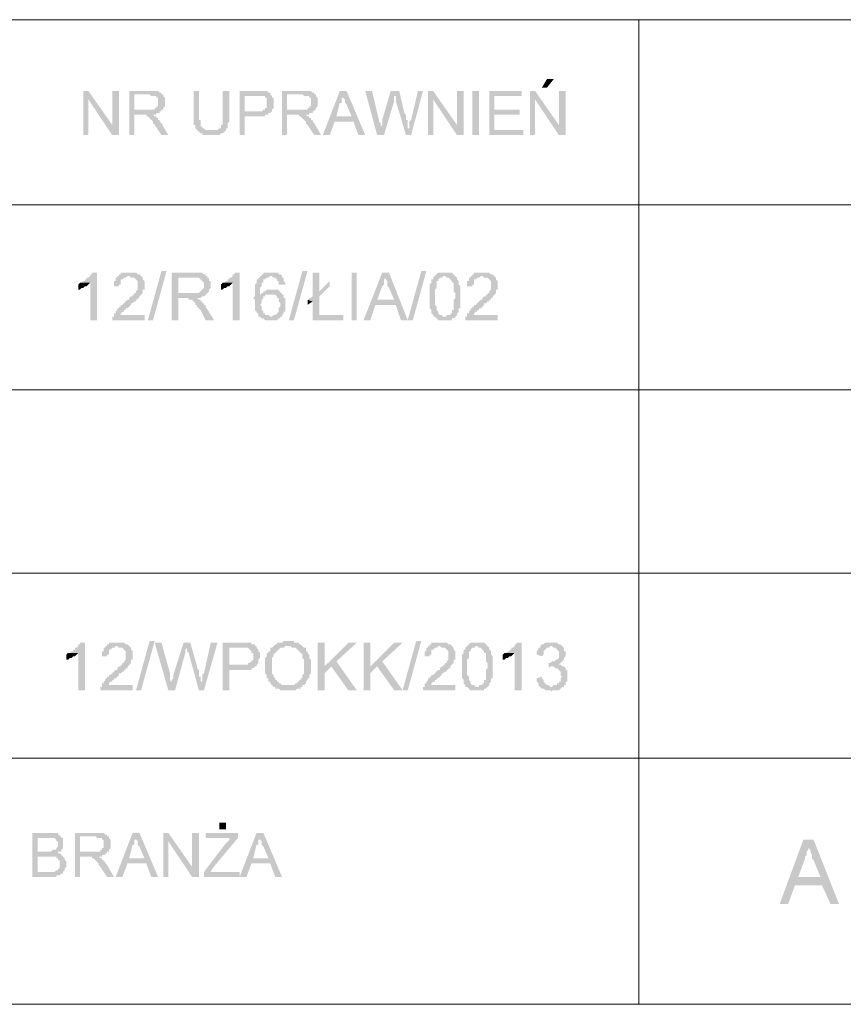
# Model space of a CAD drawing. Header units: millimetres. Extents: x -14047 to 49934, y -21523 to 14989.
# Tile 444 of 580: x 22888 to 23094, y 11786 to 12032. Entities that reach past the tile are written whole.
import ezdxf

# ---------------------------------------------------------------- set-up
doc = ezdxf.new("R2010")
doc.units = ezdxf.units.MM
doc.layers.add('C00-00-00', color=7, linetype='Continuous')

msp = doc.modelspace()

# ---------------------------------------------------------------- hatches: boundary and pattern name
at = {"layer": 'C00-00-00'}
h = msp.add_hatch(color=256, dxfattribs=at)
h.dxf.hatch_style = 2
h.paths.add_polyline_path([(23021.356, 12016.704), (23019.663, 12016.704), (23018.393, 12014.588), (23019.663, 12014.588)])
h = msp.add_hatch(color=256, dxfattribs=at)
h.dxf.hatch_style = 2
h.paths.add_polyline_path([(22905.363, 12013.741), (22904.093, 12013.741), (22904.093, 12002.734), (22905.363, 12002.734), (22905.363, 12011.624)])
h = msp.add_hatch(color=256, dxfattribs=at)
h.dxf.hatch_style = 2
h.paths.add_polyline_path([(22905.363, 12013.741), (22905.363, 12011.624), (22911.29, 12002.734), (22911.29, 12005.274)])
h = msp.add_hatch(color=256, dxfattribs=at)
h.dxf.hatch_style = 2
h.paths.add_polyline_path([(22912.983, 12013.741), (22911.29, 12013.741), (22911.29, 12002.734), (22912.983, 12002.734)])
h = msp.add_hatch(color=256, dxfattribs=at)
h.dxf.hatch_style = 2
h.paths.add_polyline_path([(22920.603, 12013.741), (22915.523, 12013.741), (22915.523, 12002.734), (22916.793, 12002.734), (22916.793, 12007.814), (22922.296, 12007.814), (22922.296, 12008.238), (22923.143, 12008.238), (22923.143, 12008.661), (22923.566, 12008.661), (22923.566, 12009.084), (22916.793, 12009.084), (22916.793, 12012.894), (22923.566, 12012.894), (22923.566, 12013.318), (22923.143, 12013.318), (22922.72, 12013.741), (22921.026, 12013.741)])
h = msp.add_hatch(color=256, dxfattribs=at)
h.dxf.hatch_style = 2
h.paths.add_polyline_path([(22923.566, 12012.894), (22920.603, 12012.894), (22921.026, 12012.471), (22922.296, 12012.471), (22922.296, 12012.048), (22922.72, 12012.048), (22922.72, 12011.624), (22922.72, 12010.778), (22922.72, 12010.354), (22922.72, 12009.931), (22922.296, 12009.931), (22922.296, 12009.508), (22921.873, 12009.508), (22921.873, 12009.084), (22916.793, 12009.084), (22923.99, 12009.084), (22923.99, 12009.508), (22924.413, 12009.931), (22924.413, 12010.354), (22924.413, 12011.624), (22924.413, 12012.048), (22923.99, 12012.471), (22923.99, 12012.894)])
h = msp.add_hatch(color=256, dxfattribs=at)
h.dxf.hatch_style = 2
h.paths.add_polyline_path([(22932.88, 12013.741), (22931.61, 12013.741), (22931.61, 12007.391), (22931.61, 12006.121), (22931.61, 12005.274), (22932.033, 12005.274), (22932.033, 12004.851), (22932.033, 12004.428), (22932.456, 12004.004), (22935.843, 12004.004), (22934.573, 12004.004), (22934.15, 12004.428), (22933.726, 12004.428), (22933.726, 12004.851), (22933.303, 12004.851), (22933.303, 12005.698), (22933.303, 12006.544), (22932.88, 12006.544), (22932.88, 12007.391)])
h = msp.add_hatch(color=256, dxfattribs=at)
h.dxf.hatch_style = 2
h.paths.add_polyline_path([(22940.5, 12013.741), (22938.806, 12013.741), (22938.806, 12006.544), (22938.806, 12005.274), (22938.383, 12005.274), (22938.383, 12004.851), (22938.383, 12004.428), (22937.96, 12004.428), (22937.536, 12004.004), (22932.456, 12004.004), (22932.88, 12003.581), (22933.303, 12003.158), (22933.726, 12003.158), (22933.726, 12002.734), (22937.96, 12002.734), (22938.383, 12003.158), (22938.806, 12003.158), (22939.23, 12003.581), (22939.653, 12004.004), (22939.653, 12004.428), (22940.076, 12004.428), (22940.076, 12004.851), (22940.076, 12005.274), (22940.076, 12005.698), (22940.5, 12006.121), (22940.5, 12006.544), (22940.5, 12007.391)])
h = msp.add_hatch(color=256, dxfattribs=at)
h.dxf.hatch_style = 2
h.paths.add_polyline_path([(22947.273, 12013.741), (22943.04, 12013.741), (22943.04, 12002.734), (22944.31, 12002.734), (22944.31, 12007.391), (22949.39, 12007.391), (22949.39, 12007.814), (22950.236, 12007.814), (22950.236, 12008.238), (22950.66, 12008.238), (22944.31, 12008.661), (22944.31, 12012.471), (22951.083, 12012.471), (22950.66, 12012.894), (22950.66, 12013.318), (22950.236, 12013.318), (22949.813, 12013.741), (22947.696, 12013.741)])
h = msp.add_hatch(color=256, dxfattribs=at)
h.dxf.hatch_style = 2
h.paths.add_polyline_path([(22951.083, 12012.471), (22947.273, 12012.471), (22949.39, 12012.471), (22949.39, 12012.048), (22949.813, 12012.048), (22949.813, 12011.624), (22949.813, 12010.778), (22949.813, 12010.354), (22949.813, 12009.508), (22949.39, 12009.508), (22949.39, 12009.084), (22948.966, 12009.084), (22948.543, 12008.661), (22944.31, 12008.661), (22950.66, 12008.238), (22951.083, 12008.661), (22951.083, 12009.084), (22951.506, 12009.508), (22951.506, 12009.931), (22951.506, 12010.778), (22951.506, 12011.201), (22951.506, 12012.048), (22951.083, 12012.048)])
h = msp.add_hatch(color=256, dxfattribs=at)
h.dxf.hatch_style = 2
h.paths.add_polyline_path([(22958.703, 12013.741), (22953.623, 12013.741), (22953.623, 12002.734), (22954.893, 12002.734), (22954.893, 12007.814), (22960.396, 12007.814), (22960.396, 12008.238), (22961.243, 12008.238), (22961.243, 12008.661), (22961.666, 12008.661), (22961.666, 12009.084), (22954.893, 12009.084), (22954.893, 12012.894), (22961.666, 12012.894), (22961.666, 12013.318), (22961.243, 12013.318), (22960.82, 12013.741), (22959.126, 12013.741)])
h = msp.add_hatch(color=256, dxfattribs=at)
h.dxf.hatch_style = 2
h.paths.add_polyline_path([(22961.666, 12012.894), (22958.703, 12012.894), (22959.126, 12012.471), (22960.396, 12012.471), (22960.396, 12012.048), (22960.82, 12012.048), (22960.82, 12011.624), (22960.82, 12010.778), (22960.82, 12010.354), (22960.82, 12009.931), (22960.396, 12009.931), (22960.396, 12009.508), (22959.973, 12009.508), (22959.973, 12009.084), (22954.893, 12009.084), (22962.09, 12009.084), (22962.09, 12009.508), (22962.513, 12009.931), (22962.513, 12010.354), (22962.513, 12011.624), (22962.513, 12012.048), (22962.09, 12012.471), (22962.09, 12012.894)])
h = msp.add_hatch(color=256, dxfattribs=at)
h.dxf.hatch_style = 2
h.paths.add_polyline_path([(22969.71, 12013.741), (22968.016, 12013.741), (22963.783, 12002.734), (22965.476, 12002.734), (22966.746, 12006.121), (22971.403, 12006.121), (22967.17, 12007.391), (22968.016, 12010.778), (22968.44, 12010.778), (22968.44, 12012.048), (22968.863, 12012.048), (22968.863, 12012.894)])
h = msp.add_hatch(color=256, dxfattribs=at)
h.dxf.hatch_style = 2
h.paths.add_polyline_path([(22969.71, 12013.741), (22968.863, 12012.894), (22968.863, 12012.471), (22968.863, 12012.048), (22969.286, 12011.624), (22969.286, 12010.778), (22969.71, 12010.354), (22970.98, 12007.391), (22967.17, 12007.391), (22971.403, 12006.121), (22972.673, 12002.734), (22974.366, 12002.734)])
h = msp.add_hatch(color=256, dxfattribs=at)
h.dxf.hatch_style = 2
h.paths.add_polyline_path([(22976.06, 12013.741), (22974.366, 12013.741), (22977.33, 12002.734), (22978.176, 12004.428), (22978.176, 12005.274), (22978.176, 12005.698), (22977.753, 12006.121), (22977.753, 12006.544)])
h = msp.add_hatch(color=256, dxfattribs=at)
h.dxf.hatch_style = 2
h.paths.add_polyline_path([(22982.833, 12013.741), (22980.716, 12013.741), (22978.6, 12006.544), (22978.6, 12006.121), (22978.6, 12005.698), (22978.6, 12005.274), (22978.176, 12004.851), (22978.176, 12004.428), (22977.33, 12002.734), (22979.023, 12002.734), (22981.563, 12011.201), (22981.563, 12012.048), (22981.563, 12012.471)])
h = msp.add_hatch(color=256, dxfattribs=at)
h.dxf.hatch_style = 2
h.paths.add_polyline_path([(22982.833, 12013.741), (22981.563, 12012.471), (22981.986, 12012.471), (22981.986, 12011.201), (22984.526, 12002.734), (22984.95, 12004.428), (22984.95, 12005.274), (22984.95, 12006.544), (22984.526, 12006.544), (22984.526, 12007.814), (22984.103, 12008.238)])
h = msp.add_hatch(color=256, dxfattribs=at)
h.dxf.hatch_style = 2
h.paths.add_polyline_path([(22988.76, 12013.741), (22987.49, 12013.741), (22985.796, 12006.544), (22985.373, 12006.121), (22985.373, 12005.274), (22985.373, 12004.428), (22984.95, 12004.428), (22984.526, 12002.734), (22985.796, 12002.734)])
h = msp.add_hatch(color=256, dxfattribs=at)
h.dxf.hatch_style = 2
h.paths.add_polyline_path([(22991.3, 12013.741), (22990.03, 12013.741), (22990.03, 12002.734), (22991.3, 12002.734), (22991.3, 12011.624)])
h = msp.add_hatch(color=256, dxfattribs=at)
h.dxf.hatch_style = 2
h.paths.add_polyline_path([(22991.3, 12013.741), (22991.3, 12011.624), (22997.226, 12002.734), (22997.226, 12005.274)])
h = msp.add_hatch(color=256, dxfattribs=at)
h.dxf.hatch_style = 2
h.paths.add_polyline_path([(22998.92, 12013.741), (22997.226, 12013.741), (22997.226, 12002.734), (22998.92, 12002.734)])
h = msp.add_hatch(color=256, dxfattribs=at)
h.dxf.hatch_style = 2
h.paths.add_polyline_path([(23001.036, 12013.741), (23001.036, 12002.734), (23002.73, 12002.734), (23002.73, 12013.741)])
h = msp.add_hatch(color=256, dxfattribs=at)
h.dxf.hatch_style = 2
h.paths.add_polyline_path([(23013.313, 12013.741), (23005.27, 12013.741), (23005.27, 12002.734), (23013.736, 12002.734), (23013.736, 12004.004), (23006.54, 12004.004), (23006.54, 12007.814), (23012.89, 12007.814), (23012.89, 12009.084), (23006.54, 12009.084), (23006.54, 12012.471), (23013.313, 12012.471)])
h = msp.add_hatch(color=256, dxfattribs=at)
h.dxf.hatch_style = 2
h.paths.add_polyline_path([(23016.7, 12013.741), (23015.43, 12013.741), (23015.43, 12002.734), (23016.7, 12002.734), (23016.7, 12011.624)])
h = msp.add_hatch(color=256, dxfattribs=at)
h.dxf.hatch_style = 2
h.paths.add_polyline_path([(23016.7, 12013.741), (23016.7, 12011.624), (23022.626, 12002.734), (23022.626, 12005.274)])
h = msp.add_hatch(color=256, dxfattribs=at)
h.dxf.hatch_style = 2
h.paths.add_polyline_path([(23024.32, 12013.741), (23022.626, 12013.741), (23022.626, 12002.734), (23024.32, 12002.734)])
h = msp.add_hatch(color=256, dxfattribs=at)
h.dxf.hatch_style = 2
h.paths.add_polyline_path([(22921.45, 12007.814), (22918.486, 12007.814), (22919.756, 12007.814), (22919.756, 12007.391), (22920.18, 12007.391), (22920.603, 12006.968), (22921.026, 12006.544), (22921.45, 12006.121), (22921.45, 12005.698), (22921.873, 12005.274), (22923.566, 12002.734), (22925.26, 12002.734), (22923.566, 12005.698), (22923.143, 12006.121), (22923.143, 12006.544), (22922.72, 12006.544), (22922.72, 12006.968), (22922.296, 12006.968), (22922.296, 12007.391), (22921.873, 12007.391)])
h = msp.add_hatch(color=256, dxfattribs=at)
h.dxf.hatch_style = 2
h.paths.add_polyline_path([(22959.55, 12007.814), (22956.586, 12007.814), (22957.856, 12007.814), (22957.856, 12007.391), (22958.28, 12007.391), (22958.703, 12006.968), (22959.126, 12006.544), (22959.55, 12006.121), (22959.55, 12005.698), (22959.973, 12005.274), (22961.666, 12002.734), (22963.36, 12002.734), (22961.666, 12005.698), (22961.243, 12006.121), (22961.243, 12006.544), (22960.82, 12006.544), (22960.82, 12006.968), (22960.396, 12006.968), (22960.396, 12007.391), (22959.973, 12007.391)])
h = msp.add_hatch(color=256, dxfattribs=at)
h.dxf.hatch_style = 2
h.paths.add_polyline_path([(22907.48, 11968.444), (22906.21, 11968.444), (22906.21, 11968.021), (22905.786, 11968.021), (22905.786, 11967.598), (22905.363, 11967.174), (22904.94, 11967.174), (22904.94, 11966.751), (22904.516, 11966.751), (22904.516, 11966.328), (22904.093, 11966.328), (22903.67, 11965.904), (22905.786, 11965.904), (22905.786, 11956.591), (22907.48, 11956.591)])
h = msp.add_hatch(color=256, dxfattribs=at)
h.dxf.hatch_style = 2
h.paths.add_polyline_path([(22918.486, 11967.598), (22915.523, 11967.598), (22915.946, 11967.174), (22916.793, 11967.174), (22917.216, 11966.751), (22917.64, 11966.328), (22917.64, 11965.481), (22917.64, 11964.634), (22917.64, 11964.211), (22917.216, 11963.788), (22917.216, 11963.364), (22916.793, 11963.364), (22916.793, 11962.941), (22916.37, 11962.941), (22916.37, 11962.518), (22915.946, 11962.518), (22915.523, 11962.094), (22915.523, 11961.671), (22915.1, 11961.671), (22914.676, 11961.248), (22914.253, 11960.824), (22913.83, 11960.401), (22913.406, 11960.401), (22913.406, 11959.978), (22912.983, 11959.978), (22912.983, 11959.554), (22912.56, 11959.554), (22912.56, 11959.131), (22912.136, 11958.708), (22912.136, 11958.284), (22911.713, 11958.284), (22911.713, 11957.438), (22911.29, 11957.438), (22911.29, 11956.591), (22919.333, 11956.591), (22919.333, 11957.861), (22913.406, 11957.861), (22913.406, 11958.284), (22913.83, 11958.708), (22914.253, 11958.708), (22914.253, 11959.131), (22914.676, 11959.131), (22914.676, 11959.554), (22915.1, 11959.554), (22915.523, 11959.978), (22915.946, 11960.401), (22915.946, 11960.824), (22916.37, 11960.824), (22916.793, 11961.248), (22917.216, 11961.248), (22917.216, 11961.671), (22917.64, 11961.671), (22917.64, 11962.094), (22918.063, 11962.094), (22918.063, 11962.518), (22918.486, 11962.941), (22918.91, 11963.364), (22918.91, 11963.788), (22918.91, 11964.211), (22919.333, 11964.211), (22919.333, 11965.481), (22919.333, 11966.328), (22918.91, 11966.751), (22918.91, 11967.174)])
h = msp.add_hatch(color=256, dxfattribs=at)
h.dxf.hatch_style = 2
h.paths.add_polyline_path([(22915.523, 11968.444), (22913.406, 11968.444), (22913.406, 11968.021), (22912.983, 11968.021), (22912.983, 11967.598), (22912.56, 11967.598), (22912.56, 11967.174), (22912.136, 11967.174), (22912.136, 11966.328), (22911.713, 11966.328), (22911.713, 11965.058), (22912.983, 11965.058), (22912.983, 11965.481), (22913.406, 11965.481), (22913.406, 11966.751), (22913.83, 11966.751), (22914.253, 11967.174), (22914.676, 11967.174), (22915.1, 11967.598), (22918.486, 11967.598), (22918.063, 11968.021), (22917.64, 11968.021), (22917.216, 11968.444), (22915.946, 11968.444)])
h = msp.add_hatch(color=256, dxfattribs=at)
h.dxf.hatch_style = 2
h.paths.add_polyline_path([(22920.18, 11956.591), (22923.566, 11968.868), (22924.836, 11968.868), (22921.45, 11956.591)])
h = msp.add_hatch(color=256, dxfattribs=at)
h.dxf.hatch_style = 2
h.paths.add_polyline_path([(22931.61, 11968.444), (22926.106, 11968.444), (22926.106, 11956.591), (22927.8, 11956.591), (22927.8, 11962.094), (22933.303, 11962.094), (22933.726, 11962.518), (22934.15, 11962.518), (22934.573, 11962.941), (22934.996, 11963.364), (22927.8, 11963.364), (22927.8, 11967.174), (22931.61, 11967.174), (22934.996, 11967.598), (22934.573, 11967.598), (22934.573, 11968.021), (22934.15, 11968.021), (22933.726, 11968.444), (22932.033, 11968.444)])
h = msp.add_hatch(color=256, dxfattribs=at)
h.dxf.hatch_style = 2
h.paths.add_polyline_path([(22934.996, 11967.598), (22931.61, 11967.174), (22932.88, 11967.174), (22933.303, 11966.751), (22933.726, 11966.328), (22934.15, 11965.904), (22934.15, 11965.481), (22934.15, 11965.058), (22934.15, 11964.634), (22933.726, 11964.211), (22933.303, 11963.788), (22932.88, 11963.364), (22927.8, 11963.364), (22934.996, 11963.364), (22935.42, 11963.788), (22935.42, 11964.211), (22935.843, 11964.634), (22935.843, 11965.481), (22935.843, 11966.328), (22935.42, 11966.328), (22935.42, 11967.174), (22934.996, 11967.174)])
h = msp.add_hatch(color=256, dxfattribs=at)
h.dxf.hatch_style = 2
h.paths.add_polyline_path([(22943.04, 11968.444), (22941.77, 11968.444), (22941.77, 11968.021), (22941.346, 11968.021), (22941.346, 11967.598), (22940.923, 11967.174), (22940.5, 11967.174), (22940.5, 11966.751), (22940.076, 11966.751), (22940.076, 11966.328), (22939.653, 11966.328), (22939.23, 11965.904), (22941.346, 11965.904), (22941.346, 11956.591), (22943.04, 11956.591)])
h = msp.add_hatch(color=256, dxfattribs=at)
h.dxf.hatch_style = 2
h.paths.add_polyline_path([(22948.12, 11967.598), (22948.12, 11967.174), (22947.696, 11967.174), (22947.696, 11966.751), (22947.273, 11966.751), (22947.273, 11965.904), (22946.85, 11965.481), (22946.85, 11965.058), (22946.85, 11962.518), (22946.426, 11962.094), (22946.85, 11961.671), (22946.85, 11959.978), (22946.85, 11959.131), (22947.273, 11958.708), (22947.273, 11958.284), (22947.696, 11958.284), (22947.696, 11957.861), (22947.696, 11957.438), (22948.12, 11957.438), (22948.543, 11957.014), (22948.966, 11957.014), (22949.39, 11956.591), (22952.353, 11956.591), (22952.776, 11957.014), (22953.2, 11957.014), (22953.2, 11957.438), (22953.623, 11957.438), (22950.66, 11957.438), (22950.236, 11957.861), (22949.39, 11957.861), (22949.39, 11958.284), (22948.966, 11958.284), (22948.966, 11958.708), (22948.543, 11959.131), (22948.543, 11959.978), (22948.12, 11960.401), (22948.543, 11960.824), (22948.543, 11961.671), (22948.966, 11962.094), (22948.966, 11962.518), (22949.39, 11962.518), (22949.39, 11962.941), (22948.12, 11962.941), (22948.12, 11964.634), (22948.543, 11965.058), (22948.543, 11965.481), (22948.543, 11965.904), (22948.966, 11965.904), (22948.966, 11966.751), (22949.39, 11966.751), (22949.813, 11967.174), (22950.236, 11967.174), (22950.66, 11967.598)])
h = msp.add_hatch(color=256, dxfattribs=at)
h.dxf.hatch_style = 2
h.paths.add_polyline_path([(22951.083, 11968.444), (22948.966, 11968.444), (22948.966, 11968.021), (22948.543, 11968.021), (22948.543, 11967.598), (22948.12, 11967.598), (22951.083, 11967.598), (22951.506, 11967.174), (22951.93, 11967.174), (22952.353, 11966.751), (22952.353, 11966.328), (22952.776, 11966.328), (22952.776, 11965.481), (22954.47, 11965.481), (22954.47, 11965.904), (22954.046, 11966.328), (22954.046, 11967.174), (22953.623, 11967.174), (22953.623, 11967.598), (22953.2, 11968.021), (22952.776, 11968.021), (22952.776, 11968.444), (22951.506, 11968.444)])
h = msp.add_hatch(color=256, dxfattribs=at)
h.dxf.hatch_style = 2
h.paths.add_polyline_path([(22955.316, 11956.591), (22958.703, 11968.868), (22959.973, 11968.868), (22956.586, 11956.591)])
h = msp.add_hatch(color=256, dxfattribs=at)
h.dxf.hatch_style = 2
h.paths.add_polyline_path([(22962.936, 11968.444), (22961.243, 11968.444), (22961.243, 11962.518), (22962.936, 11963.788)])
h = msp.add_hatch(color=256, dxfattribs=at)
h.dxf.hatch_style = 2
h.paths.add_polyline_path([(22970.98, 11968.444), (22970.98, 11956.591), (22972.25, 11956.591), (22972.25, 11968.444)])
h = msp.add_hatch(color=256, dxfattribs=at)
h.dxf.hatch_style = 2
h.paths.add_polyline_path([(22980.293, 11968.444), (22978.6, 11968.444), (22973.943, 11956.591), (22975.636, 11956.591), (22976.906, 11960.401), (22981.986, 11960.401), (22977.33, 11961.671), (22978.6, 11965.058), (22979.023, 11965.481), (22979.023, 11965.904), (22979.023, 11966.751), (22979.446, 11967.174)])
h = msp.add_hatch(color=256, dxfattribs=at)
h.dxf.hatch_style = 2
h.paths.add_polyline_path([(22980.293, 11968.444), (22979.446, 11967.174), (22979.446, 11966.751), (22979.87, 11966.328), (22979.87, 11965.058), (22980.293, 11964.634), (22981.563, 11961.671), (22977.33, 11961.671), (22981.986, 11960.401), (22983.256, 11956.591), (22984.95, 11956.591)])
h = msp.add_hatch(color=256, dxfattribs=at)
h.dxf.hatch_style = 2
h.paths.add_polyline_path([(22984.95, 11956.591), (22988.336, 11968.868), (22989.606, 11968.868), (22986.22, 11956.591)])
h = msp.add_hatch(color=256, dxfattribs=at)
h.dxf.hatch_style = 2
h.paths.add_polyline_path([(22991.723, 11967.598), (22991.3, 11967.174), (22991.3, 11966.751), (22990.876, 11966.751), (22990.876, 11965.904), (22990.453, 11965.481), (22990.453, 11964.211), (22990.453, 11961.671), (22990.453, 11959.554), (22990.876, 11959.131), (22990.876, 11958.708), (22990.876, 11958.284), (22991.3, 11957.861), (22991.3, 11957.438), (22994.263, 11957.438), (22993.84, 11957.438), (22993.416, 11957.861), (22992.993, 11957.861), (22992.57, 11958.284), (22992.57, 11958.708), (22992.146, 11959.131), (22992.146, 11959.978), (22991.723, 11960.401), (22991.723, 11964.211), (22992.146, 11964.634), (22992.146, 11965.481), (22992.146, 11966.328), (22992.57, 11966.328), (22992.57, 11966.751), (22992.993, 11967.174), (22993.416, 11967.174), (22993.84, 11967.598), (22994.263, 11967.598)])
h = msp.add_hatch(color=256, dxfattribs=at)
h.dxf.hatch_style = 2
h.paths.add_polyline_path([(22994.263, 11968.444), (22992.57, 11968.444), (22992.146, 11968.021), (22991.723, 11967.598), (22994.263, 11967.598), (22994.686, 11967.174), (22995.11, 11967.174), (22995.533, 11966.751), (22995.956, 11966.328), (22995.956, 11965.904), (22996.38, 11965.904), (22996.38, 11965.058), (22996.38, 11963.788), (22996.803, 11963.364), (22996.803, 11962.518), (22996.803, 11962.094), (22996.38, 11961.671), (22996.38, 11959.554), (22996.38, 11959.131), (22995.956, 11959.131), (22995.956, 11958.708), (22995.956, 11958.284), (22995.533, 11958.284), (22995.533, 11957.861), (22994.686, 11957.861), (22994.686, 11957.438), (22991.723, 11957.438), (22992.146, 11957.014), (22992.57, 11956.591), (22995.956, 11956.591), (22995.956, 11957.014), (22996.38, 11957.014), (22996.803, 11957.438), (22997.226, 11957.861), (22997.226, 11958.284), (22997.65, 11958.708), (22997.65, 11959.131), (22997.65, 11959.554), (22998.073, 11959.554), (22998.073, 11960.824), (22998.073, 11962.941), (22998.073, 11964.634), (22998.073, 11965.058), (22997.65, 11965.481), (22997.65, 11966.328), (22997.226, 11966.751), (22997.226, 11967.174), (22996.803, 11967.598), (22996.38, 11968.021), (22995.956, 11968.444), (22994.686, 11968.444)])
h = msp.add_hatch(color=256, dxfattribs=at)
h.dxf.hatch_style = 2
h.paths.add_polyline_path([(23006.54, 11967.598), (23003.576, 11967.598), (23004, 11967.174), (23004.846, 11967.174), (23005.27, 11966.751), (23005.693, 11966.328), (23005.693, 11965.481), (23005.693, 11964.634), (23005.693, 11964.211), (23005.27, 11963.788), (23005.27, 11963.364), (23004.846, 11963.364), (23004.846, 11962.941), (23004.423, 11962.941), (23004.423, 11962.518), (23004, 11962.518), (23003.576, 11962.094), (23003.576, 11961.671), (23003.153, 11961.671), (23002.73, 11961.248), (23002.306, 11960.824), (23001.883, 11960.401), (23001.46, 11960.401), (23001.46, 11959.978), (23001.036, 11959.978), (23001.036, 11959.554), (23000.613, 11959.554), (23000.613, 11959.131), (23000.19, 11958.708), (23000.19, 11958.284), (22999.766, 11958.284), (22999.766, 11957.438), (22999.343, 11957.438), (22999.343, 11956.591), (23007.386, 11956.591), (23007.386, 11957.861), (23001.46, 11957.861), (23001.46, 11958.284), (23001.883, 11958.708), (23002.306, 11958.708), (23002.306, 11959.131), (23002.73, 11959.131), (23002.73, 11959.554), (23003.153, 11959.554), (23003.576, 11959.978), (23004, 11960.401), (23004, 11960.824), (23004.423, 11960.824), (23004.846, 11961.248), (23005.27, 11961.248), (23005.27, 11961.671), (23005.693, 11961.671), (23005.693, 11962.094), (23006.116, 11962.094), (23006.116, 11962.518), (23006.54, 11962.941), (23006.963, 11963.364), (23006.963, 11963.788), (23006.963, 11964.211), (23007.386, 11964.211), (23007.386, 11965.481), (23007.386, 11966.328), (23006.963, 11966.751), (23006.963, 11967.174)])
h = msp.add_hatch(color=256, dxfattribs=at)
h.dxf.hatch_style = 2
h.paths.add_polyline_path([(23003.576, 11968.444), (23001.46, 11968.444), (23001.46, 11968.021), (23001.036, 11968.021), (23001.036, 11967.598), (23000.613, 11967.598), (23000.613, 11967.174), (23000.19, 11967.174), (23000.19, 11966.328), (22999.766, 11966.328), (22999.766, 11965.058), (23001.036, 11965.058), (23001.036, 11965.481), (23001.46, 11965.481), (23001.46, 11966.751), (23001.883, 11966.751), (23002.306, 11967.174), (23002.73, 11967.174), (23003.153, 11967.598), (23006.54, 11967.598), (23006.116, 11968.021), (23005.693, 11968.021), (23005.27, 11968.444), (23004, 11968.444)])
h = msp.add_hatch(color=256, dxfattribs=at)
h.dxf.hatch_style = 2
h.paths.add_polyline_path([(22903.67, 11965.904), (22903.246, 11965.904), (22902.823, 11965.481), (22902.823, 11964.211), (22903.246, 11964.211), (22903.67, 11964.634), (22904.093, 11964.634), (22904.516, 11965.058), (22904.94, 11965.058), (22905.363, 11965.481), (22905.786, 11965.904)])
h = msp.add_hatch(color=256, dxfattribs=at)
h.dxf.hatch_style = 2
h.paths.add_polyline_path([(22939.23, 11965.904), (22938.806, 11965.904), (22938.383, 11965.481), (22938.383, 11964.211), (22938.806, 11964.211), (22939.23, 11964.634), (22939.653, 11964.634), (22940.076, 11965.058), (22940.5, 11965.058), (22940.923, 11965.481), (22941.346, 11965.904)])
h = msp.add_hatch(color=256, dxfattribs=at)
h.dxf.hatch_style = 2
h.paths.add_polyline_path([(22965.476, 11966.328), (22962.936, 11963.788), (22961.243, 11962.518), (22959.973, 11961.671), (22961.243, 11961.248), (22961.243, 11956.591), (22968.863, 11956.591), (22968.863, 11957.861), (22962.936, 11957.861), (22962.936, 11962.518), (22965.476, 11965.058)])
h = msp.add_hatch(color=256, dxfattribs=at)
h.dxf.hatch_style = 2
h.paths.add_polyline_path([(22951.083, 11964.211), (22949.813, 11964.211), (22949.39, 11963.788), (22948.966, 11963.788), (22948.966, 11963.364), (22948.543, 11963.364), (22948.12, 11962.941), (22950.66, 11962.941), (22953.623, 11963.364), (22953.2, 11963.364), (22953.2, 11963.788), (22952.776, 11963.788), (22952.776, 11964.211), (22951.506, 11964.211)])
h = msp.add_hatch(color=256, dxfattribs=at)
h.dxf.hatch_style = 2
h.paths.add_polyline_path([(22953.623, 11963.364), (22950.66, 11962.941), (22951.93, 11962.941), (22952.353, 11962.518), (22952.353, 11962.094), (22952.776, 11962.094), (22952.776, 11961.248), (22953.2, 11960.824), (22953.2, 11959.978), (22952.776, 11959.554), (22952.776, 11958.708), (22952.353, 11958.284), (22951.93, 11957.861), (22951.506, 11957.861), (22951.083, 11957.438), (22950.66, 11957.438), (22953.623, 11957.438), (22953.623, 11957.861), (22954.046, 11958.284), (22954.046, 11958.708), (22954.47, 11958.708), (22954.47, 11959.978), (22954.47, 11960.401), (22954.47, 11962.094), (22954.046, 11962.094), (22954.046, 11962.941), (22953.623, 11962.941)])
h = msp.add_hatch(color=256, dxfattribs=at)
h.dxf.hatch_style = 2
h.paths.add_polyline_path([(22932.456, 11962.094), (22929.493, 11962.094), (22930.34, 11962.094), (22930.34, 11961.671), (22931.186, 11961.671), (22931.61, 11961.248), (22932.033, 11960.824), (22932.033, 11960.401), (22932.456, 11960.401), (22932.456, 11959.978), (22932.88, 11959.554), (22933.303, 11959.131), (22934.573, 11956.591), (22936.69, 11956.591), (22934.573, 11959.978), (22934.573, 11960.401), (22934.15, 11960.401), (22934.15, 11960.824), (22933.726, 11960.824), (22933.726, 11961.248), (22933.303, 11961.248), (22933.303, 11961.671), (22932.88, 11961.671)])
h = msp.add_hatch(color=256, dxfattribs=at)
h.dxf.hatch_style = 2
h.paths.add_polyline_path([(22959.973, 11961.671), (22959.973, 11960.401), (22961.243, 11961.248)])
h = msp.add_hatch(color=256, dxfattribs=at)
h.dxf.hatch_style = 2
h.paths.add_polyline_path([(22917.216, 11864.304), (22920.603, 11876.581), (22921.873, 11876.581), (22918.486, 11864.304)])
h = msp.add_hatch(color=256, dxfattribs=at)
h.dxf.hatch_style = 2
h.paths.add_polyline_path([(22954.893, 11876.581), (22954.046, 11876.581), (22953.623, 11876.158), (22952.353, 11876.158), (22952.353, 11875.734), (22951.93, 11875.734), (22951.506, 11875.311), (22955.74, 11875.311), (22956.163, 11874.888), (22957.01, 11874.888), (22957.433, 11874.464), (22957.856, 11874.041), (22958.28, 11873.618), (22958.703, 11873.194), (22958.703, 11872.771), (22958.703, 11872.348), (22959.126, 11871.924), (22959.126, 11871.501), (22959.126, 11869.808), (22959.126, 11868.538), (22958.703, 11868.114), (22958.703, 11867.268), (22958.28, 11867.268), (22958.28, 11866.844), (22957.856, 11866.844), (22957.856, 11866.421), (22957.433, 11866.421), (22957.433, 11865.998), (22957.01, 11865.998), (22956.586, 11865.574), (22954.893, 11865.574), (22951.506, 11865.151), (22951.93, 11865.151), (22951.93, 11864.728), (22952.776, 11864.728), (22953.2, 11864.304), (22957.01, 11864.304), (22957.433, 11864.728), (22958.28, 11864.728), (22958.28, 11865.151), (22958.703, 11865.151), (22958.703, 11865.574), (22959.126, 11865.574), (22959.55, 11865.998), (22959.55, 11866.421), (22959.973, 11866.844), (22959.973, 11867.268), (22960.396, 11867.268), (22960.396, 11868.114), (22960.82, 11868.538), (22960.82, 11869.384), (22960.82, 11870.231), (22960.82, 11871.501), (22960.82, 11871.924), (22960.396, 11872.348), (22960.396, 11872.771), (22960.396, 11873.194), (22959.973, 11873.618), (22959.973, 11874.041), (22959.55, 11874.041), (22959.55, 11874.888), (22959.126, 11874.888), (22958.703, 11875.311), (22958.28, 11875.734), (22957.856, 11875.734), (22957.856, 11876.158), (22956.586, 11876.158), (22956.586, 11876.581), (22955.316, 11876.581)])
h = msp.add_hatch(color=256, dxfattribs=at)
h.dxf.hatch_style = 2
h.paths.add_polyline_path([(22983.68, 11864.304), (22987.066, 11876.581), (22988.336, 11876.581), (22984.95, 11864.304)])
h = msp.add_hatch(color=256, dxfattribs=at)
h.dxf.hatch_style = 2
h.paths.add_polyline_path([(22904.516, 11876.158), (22903.246, 11876.158), (22903.246, 11875.734), (22902.823, 11875.734), (22902.823, 11875.311), (22902.4, 11874.888), (22901.976, 11874.888), (22901.976, 11874.464), (22901.553, 11874.464), (22901.553, 11874.041), (22901.13, 11874.041), (22900.706, 11873.618), (22902.823, 11873.618), (22902.823, 11864.304), (22904.516, 11864.304)])
h = msp.add_hatch(color=256, dxfattribs=at)
h.dxf.hatch_style = 2
h.paths.add_polyline_path([(22915.523, 11875.311), (22912.56, 11875.311), (22912.983, 11874.888), (22913.83, 11874.888), (22914.253, 11874.464), (22914.676, 11874.041), (22914.676, 11873.194), (22914.676, 11872.348), (22914.676, 11871.924), (22914.253, 11871.501), (22914.253, 11871.078), (22913.83, 11871.078), (22913.83, 11870.654), (22913.406, 11870.654), (22913.406, 11870.231), (22912.983, 11870.231), (22912.56, 11869.808), (22912.56, 11869.384), (22912.136, 11869.384), (22911.713, 11868.961), (22911.29, 11868.538), (22910.866, 11868.114), (22910.443, 11868.114), (22910.443, 11867.691), (22910.02, 11867.691), (22910.02, 11867.268), (22909.596, 11867.268), (22909.596, 11866.844), (22909.173, 11866.421), (22909.173, 11865.998), (22908.75, 11865.998), (22908.75, 11865.151), (22908.326, 11865.151), (22908.326, 11864.304), (22916.37, 11864.304), (22916.37, 11865.574), (22910.443, 11865.574), (22910.443, 11865.998), (22910.866, 11866.421), (22911.29, 11866.421), (22911.29, 11866.844), (22911.713, 11866.844), (22911.713, 11867.268), (22912.136, 11867.268), (22912.56, 11867.691), (22912.983, 11868.114), (22912.983, 11868.538), (22913.406, 11868.538), (22913.83, 11868.961), (22914.253, 11868.961), (22914.253, 11869.384), (22914.676, 11869.384), (22914.676, 11869.808), (22915.1, 11869.808), (22915.1, 11870.231), (22915.523, 11870.654), (22915.946, 11871.078), (22915.946, 11871.501), (22915.946, 11871.924), (22916.37, 11871.924), (22916.37, 11873.194), (22916.37, 11874.041), (22915.946, 11874.464), (22915.946, 11874.888)])
h = msp.add_hatch(color=256, dxfattribs=at)
h.dxf.hatch_style = 2
h.paths.add_polyline_path([(22912.56, 11876.158), (22910.443, 11876.158), (22910.443, 11875.734), (22910.02, 11875.734), (22910.02, 11875.311), (22909.596, 11875.311), (22909.596, 11874.888), (22909.173, 11874.888), (22909.173, 11874.041), (22908.75, 11874.041), (22908.75, 11872.771), (22910.02, 11872.771), (22910.02, 11873.194), (22910.443, 11873.194), (22910.443, 11874.464), (22910.866, 11874.464), (22911.29, 11874.888), (22911.713, 11874.888), (22912.136, 11875.311), (22915.523, 11875.311), (22915.1, 11875.734), (22914.676, 11875.734), (22914.253, 11876.158), (22912.983, 11876.158)])
h = msp.add_hatch(color=256, dxfattribs=at)
h.dxf.hatch_style = 2
h.paths.add_polyline_path([(22923.566, 11876.158), (22921.873, 11876.158), (22925.26, 11864.304), (22926.106, 11865.998), (22926.106, 11866.421), (22925.683, 11866.844), (22925.683, 11867.268), (22925.683, 11868.538)])
h = msp.add_hatch(color=256, dxfattribs=at)
h.dxf.hatch_style = 2
h.paths.add_polyline_path([(22930.763, 11876.158), (22929.07, 11876.158), (22926.53, 11868.114), (22926.53, 11867.268), (22926.106, 11866.844), (22926.106, 11865.998), (22925.26, 11864.304), (22926.953, 11864.304), (22929.493, 11873.618), (22929.493, 11874.041), (22929.493, 11874.464), (22929.916, 11874.888)])
h = msp.add_hatch(color=256, dxfattribs=at)
h.dxf.hatch_style = 2
h.paths.add_polyline_path([(22930.763, 11876.158), (22929.916, 11874.888), (22929.916, 11874.464), (22929.916, 11874.041), (22930.34, 11873.618), (22932.88, 11864.304), (22933.303, 11865.998), (22933.303, 11866.421), (22933.303, 11867.691), (22932.88, 11867.691), (22932.88, 11869.384), (22932.456, 11869.808), (22932.456, 11870.231)])
h = msp.add_hatch(color=256, dxfattribs=at)
h.dxf.hatch_style = 2
h.paths.add_polyline_path([(22937.536, 11876.158), (22935.843, 11876.158), (22934.15, 11868.538), (22933.726, 11868.114), (22933.726, 11867.691), (22933.726, 11866.421), (22933.303, 11866.421), (22933.303, 11865.998), (22932.88, 11864.304), (22934.15, 11864.304)])
h = msp.add_hatch(color=256, dxfattribs=at)
h.dxf.hatch_style = 2
h.paths.add_polyline_path([(22943.463, 11876.158), (22938.806, 11876.158), (22938.806, 11864.304), (22940.5, 11864.304), (22940.5, 11869.384), (22946.003, 11869.384), (22946.003, 11869.808), (22946.426, 11869.808), (22946.85, 11870.231), (22947.273, 11870.231), (22940.5, 11870.654), (22940.5, 11874.888), (22947.273, 11874.888), (22947.273, 11875.311), (22946.85, 11875.311), (22946.85, 11875.734), (22946.003, 11875.734), (22946.003, 11876.158), (22943.886, 11876.158)])
h = msp.add_hatch(color=256, dxfattribs=at)
h.dxf.hatch_style = 2
h.paths.add_polyline_path([(22947.273, 11874.888), (22943.463, 11874.888), (22945.156, 11874.888), (22945.58, 11874.464), (22946.003, 11874.041), (22946.003, 11873.618), (22946.426, 11873.618), (22946.426, 11872.771), (22946.426, 11871.924), (22946.003, 11871.501), (22945.58, 11871.078), (22945.156, 11871.078), (22945.156, 11870.654), (22940.5, 11870.654), (22947.273, 11870.231), (22947.273, 11870.654), (22947.696, 11871.078), (22947.696, 11871.924), (22948.12, 11872.348), (22948.12, 11872.771), (22948.12, 11873.618), (22947.696, 11874.041), (22947.696, 11874.464)])
h = msp.add_hatch(color=256, dxfattribs=at)
h.dxf.hatch_style = 2
h.paths.add_polyline_path([(22951.506, 11875.311), (22951.083, 11874.888), (22950.66, 11874.888), (22950.66, 11874.041), (22950.236, 11874.041), (22950.236, 11873.618), (22949.813, 11873.618), (22949.813, 11872.771), (22949.39, 11872.348), (22949.39, 11871.078), (22949.39, 11869.808), (22949.39, 11868.538), (22949.813, 11868.114), (22949.813, 11867.268), (22950.236, 11867.268), (22950.236, 11866.421), (22950.66, 11866.421), (22950.66, 11865.998), (22951.083, 11865.574), (22951.506, 11865.151), (22954.893, 11865.574), (22953.623, 11865.574), (22953.2, 11865.998), (22952.776, 11865.998), (22952.776, 11866.421), (22952.353, 11866.421), (22952.353, 11866.844), (22951.93, 11866.844), (22951.93, 11867.268), (22951.506, 11867.691), (22951.506, 11868.114), (22951.083, 11868.538), (22951.083, 11871.078), (22951.083, 11872.348), (22951.506, 11872.771), (22951.506, 11873.194), (22951.93, 11873.618), (22952.353, 11874.041), (22952.776, 11874.464), (22953.2, 11874.888), (22954.046, 11874.888), (22954.47, 11875.311), (22955.316, 11875.311)])
h = msp.add_hatch(color=256, dxfattribs=at)
h.dxf.hatch_style = 2
h.paths.add_polyline_path([(22964.206, 11876.158), (22962.513, 11876.158), (22962.513, 11864.304), (22964.206, 11864.304), (22964.206, 11870.231)])
h = msp.add_hatch(color=256, dxfattribs=at)
h.dxf.hatch_style = 2
h.paths.add_polyline_path([(22972.25, 11876.158), (22970.133, 11876.158), (22964.206, 11870.231), (22964.206, 11868.538), (22965.9, 11870.231), (22967.17, 11871.501)])
h = msp.add_hatch(color=256, dxfattribs=at)
h.dxf.hatch_style = 2
h.paths.add_polyline_path([(22975.636, 11876.158), (22973.943, 11876.158), (22973.943, 11864.304), (22975.636, 11864.304), (22975.636, 11870.231)])
h = msp.add_hatch(color=256, dxfattribs=at)
h.dxf.hatch_style = 2
h.paths.add_polyline_path([(22983.68, 11876.158), (22981.563, 11876.158), (22975.636, 11870.231), (22975.636, 11868.538), (22977.33, 11870.231), (22978.6, 11871.501)])
h = msp.add_hatch(color=256, dxfattribs=at)
h.dxf.hatch_style = 2
h.paths.add_polyline_path([(22995.956, 11875.311), (22992.993, 11875.311), (22993.416, 11874.888), (22994.263, 11874.888), (22994.686, 11874.464), (22995.11, 11874.041), (22995.11, 11873.194), (22995.11, 11872.348), (22995.11, 11871.924), (22994.686, 11871.501), (22994.686, 11871.078), (22994.263, 11871.078), (22994.263, 11870.654), (22993.84, 11870.654), (22993.84, 11870.231), (22993.416, 11870.231), (22992.993, 11869.808), (22992.993, 11869.384), (22992.57, 11869.384), (22992.146, 11868.961), (22991.723, 11868.538), (22991.3, 11868.114), (22990.876, 11868.114), (22990.876, 11867.691), (22990.453, 11867.691), (22990.453, 11867.268), (22990.03, 11867.268), (22990.03, 11866.844), (22989.606, 11866.421), (22989.606, 11865.998), (22989.183, 11865.998), (22989.183, 11865.151), (22988.76, 11865.151), (22988.76, 11864.304), (22996.803, 11864.304), (22996.803, 11865.574), (22990.876, 11865.574), (22990.876, 11865.998), (22991.3, 11866.421), (22991.723, 11866.421), (22991.723, 11866.844), (22992.146, 11866.844), (22992.146, 11867.268), (22992.57, 11867.268), (22992.993, 11867.691), (22993.416, 11868.114), (22993.416, 11868.538), (22993.84, 11868.538), (22994.263, 11868.961), (22994.686, 11868.961), (22994.686, 11869.384), (22995.11, 11869.384), (22995.11, 11869.808), (22995.533, 11869.808), (22995.533, 11870.231), (22995.956, 11870.654), (22996.38, 11871.078), (22996.38, 11871.501), (22996.38, 11871.924), (22996.803, 11871.924), (22996.803, 11873.194), (22996.803, 11874.041), (22996.38, 11874.464), (22996.38, 11874.888)])
h = msp.add_hatch(color=256, dxfattribs=at)
h.dxf.hatch_style = 2
h.paths.add_polyline_path([(22992.993, 11876.158), (22990.876, 11876.158), (22990.876, 11875.734), (22990.453, 11875.734), (22990.453, 11875.311), (22990.03, 11875.311), (22990.03, 11874.888), (22989.606, 11874.888), (22989.606, 11874.041), (22989.183, 11874.041), (22989.183, 11872.771), (22990.453, 11872.771), (22990.453, 11873.194), (22990.876, 11873.194), (22990.876, 11874.464), (22991.3, 11874.464), (22991.723, 11874.888), (22992.146, 11874.888), (22992.57, 11875.311), (22995.956, 11875.311), (22995.533, 11875.734), (22995.11, 11875.734), (22994.686, 11876.158), (22993.416, 11876.158)])
h = msp.add_hatch(color=256, dxfattribs=at)
h.dxf.hatch_style = 2
h.paths.add_polyline_path([(22999.766, 11875.311), (22999.343, 11874.888), (22999.343, 11874.464), (22998.92, 11874.464), (22998.92, 11873.618), (22998.496, 11873.194), (22998.496, 11871.924), (22998.496, 11869.384), (22998.496, 11867.268), (22998.92, 11866.844), (22998.92, 11866.421), (22998.92, 11865.998), (22999.343, 11865.574), (22999.343, 11865.151), (23002.306, 11865.151), (23001.883, 11865.151), (23001.46, 11865.574), (23001.036, 11865.574), (23000.613, 11865.998), (23000.613, 11866.421), (23000.19, 11866.844), (23000.19, 11867.691), (22999.766, 11868.114), (22999.766, 11871.924), (23000.19, 11872.348), (23000.19, 11873.194), (23000.19, 11874.041), (23000.613, 11874.041), (23000.613, 11874.464), (23001.036, 11874.888), (23001.46, 11874.888), (23001.883, 11875.311), (23002.306, 11875.311)])
h = msp.add_hatch(color=256, dxfattribs=at)
h.dxf.hatch_style = 2
h.paths.add_polyline_path([(23002.306, 11876.158), (23000.613, 11876.158), (23000.19, 11875.734), (22999.766, 11875.311), (23002.306, 11875.311), (23002.73, 11874.888), (23003.153, 11874.888), (23003.576, 11874.464), (23004, 11874.041), (23004, 11873.618), (23004.423, 11873.618), (23004.423, 11872.771), (23004.423, 11871.501), (23004.846, 11871.078), (23004.846, 11870.231), (23004.846, 11869.808), (23004.423, 11869.384), (23004.423, 11867.268), (23004.423, 11866.844), (23004, 11866.844), (23004, 11866.421), (23004, 11865.998), (23003.576, 11865.998), (23003.576, 11865.574), (23002.73, 11865.574), (23002.73, 11865.151), (22999.766, 11865.151), (23000.19, 11864.728), (23000.613, 11864.304), (23004, 11864.304), (23004, 11864.728), (23004.423, 11864.728), (23004.846, 11865.151), (23005.27, 11865.574), (23005.27, 11865.998), (23005.693, 11866.421), (23005.693, 11866.844), (23005.693, 11867.268), (23006.116, 11867.268), (23006.116, 11868.538), (23006.116, 11870.654), (23006.116, 11872.348), (23006.116, 11872.771), (23005.693, 11873.194), (23005.693, 11874.041), (23005.27, 11874.464), (23005.27, 11874.888), (23004.846, 11875.311), (23004.423, 11875.734), (23004, 11876.158), (23002.73, 11876.158)])
h = msp.add_hatch(color=256, dxfattribs=at)
h.dxf.hatch_style = 2
h.paths.add_polyline_path([(23013.313, 11876.158), (23012.043, 11876.158), (23012.043, 11875.734), (23011.62, 11875.734), (23011.62, 11875.311), (23011.196, 11874.888), (23010.773, 11874.888), (23010.773, 11874.464), (23010.35, 11874.464), (23010.35, 11874.041), (23009.926, 11874.041), (23009.503, 11873.618), (23011.62, 11873.618), (23011.62, 11864.304), (23013.313, 11864.304)])
h = msp.add_hatch(color=256, dxfattribs=at)
h.dxf.hatch_style = 2
h.paths.add_polyline_path([(23017.97, 11875.311), (23017.97, 11874.888), (23017.546, 11874.888), (23017.546, 11874.464), (23017.123, 11874.041), (23017.123, 11873.194), (23018.393, 11872.771), (23018.816, 11873.194), (23018.816, 11874.041), (23019.24, 11874.464), (23019.663, 11874.888), (23020.086, 11874.888), (23020.51, 11875.311), (23020.933, 11875.311)])
h = msp.add_hatch(color=256, dxfattribs=at)
h.dxf.hatch_style = 2
h.paths.add_polyline_path([(23020.933, 11876.158), (23019.24, 11876.158), (23018.816, 11875.734), (23018.393, 11875.734), (23017.97, 11875.311), (23020.933, 11875.311), (23021.356, 11874.888), (23021.78, 11874.888), (23022.203, 11874.464), (23022.626, 11874.041), (23022.626, 11873.194), (23022.626, 11872.348), (23022.203, 11871.924), (23021.78, 11871.924), (23021.78, 11871.501), (23020.933, 11871.501), (23020.51, 11871.078), (23020.086, 11871.078), (23023.05, 11871.078), (23023.473, 11871.501), (23023.896, 11871.924), (23023.896, 11872.348), (23024.32, 11872.771), (23024.32, 11874.041), (23023.896, 11874.041), (23023.896, 11874.888), (23023.473, 11875.311), (23023.05, 11875.734), (23022.626, 11875.734), (23022.203, 11876.158)])
h = msp.add_hatch(color=256, dxfattribs=at)
h.dxf.hatch_style = 2
h.paths.add_polyline_path([(22900.706, 11873.618), (22900.283, 11873.618), (22899.86, 11873.194), (22899.86, 11871.924), (22900.283, 11871.924), (22900.706, 11872.348), (22901.13, 11872.348), (22901.553, 11872.771), (22901.976, 11872.771), (22902.4, 11873.194), (22902.823, 11873.618)])
h = msp.add_hatch(color=256, dxfattribs=at)
h.dxf.hatch_style = 2
h.paths.add_polyline_path([(23009.503, 11873.618), (23009.08, 11873.618), (23008.656, 11873.194), (23008.656, 11871.924), (23009.08, 11871.924), (23009.503, 11872.348), (23009.926, 11872.348), (23010.35, 11872.771), (23010.773, 11872.771), (23011.196, 11873.194), (23011.62, 11873.618)])
h = msp.add_hatch(color=256, dxfattribs=at)
h.dxf.hatch_style = 2
h.paths.add_polyline_path([(22967.17, 11871.501), (22965.9, 11870.231), (22970.133, 11864.304), (22972.25, 11864.304)])
h = msp.add_hatch(color=256, dxfattribs=at)
h.dxf.hatch_style = 2
h.paths.add_polyline_path([(22978.6, 11871.501), (22977.33, 11870.231), (22981.563, 11864.304), (22983.68, 11864.304)])
h = msp.add_hatch(color=256, dxfattribs=at)
h.dxf.hatch_style = 2
h.paths.add_polyline_path([(23023.896, 11870.231), (23020.933, 11870.231), (23021.356, 11870.231), (23021.78, 11869.808), (23022.203, 11869.808), (23022.626, 11869.384), (23023.05, 11868.961), (23023.05, 11868.114), (23023.473, 11867.691), (23023.05, 11867.268), (23023.05, 11866.421), (23022.626, 11866.421), (23022.626, 11865.998), (23022.203, 11865.998), (23022.203, 11865.574), (23021.356, 11865.574), (23020.933, 11865.151), (23017.97, 11865.151), (23018.393, 11864.728), (23018.816, 11864.728), (23019.24, 11864.304), (23020.51, 11864.304), (23020.933, 11863.881), (23020.933, 11864.304), (23022.626, 11864.304), (23023.05, 11864.728), (23023.473, 11865.151), (23023.896, 11865.151), (23023.896, 11865.574), (23024.32, 11865.574), (23024.32, 11866.421), (23024.743, 11866.421), (23024.743, 11867.691), (23024.743, 11868.114), (23024.743, 11869.384), (23024.32, 11869.384), (23024.32, 11869.808)])
h = msp.add_hatch(color=256, dxfattribs=at)
h.dxf.hatch_style = 2
h.paths.add_polyline_path([(23020.086, 11871.078), (23020.086, 11869.808), (23020.51, 11870.231), (23023.896, 11870.231), (23023.473, 11870.231), (23023.05, 11870.654), (23022.626, 11870.654), (23023.05, 11871.078)])
h = msp.add_hatch(color=256, dxfattribs=at)
h.dxf.hatch_style = 2
h.paths.add_polyline_path([(23018.393, 11867.691), (23017.123, 11867.268), (23017.123, 11866.844), (23017.123, 11866.421), (23017.546, 11865.998), (23017.546, 11865.574), (23017.97, 11865.151), (23020.933, 11865.151), (23020.51, 11865.151), (23020.086, 11865.574), (23019.663, 11865.574), (23019.24, 11865.998), (23018.816, 11866.421), (23018.816, 11866.844), (23018.393, 11867.268)])
h = msp.add_hatch(color=256, dxfattribs=at)
h.dxf.hatch_style = 2
h.paths.add_polyline_path([(22937.96, 11831.284), (22937.96, 11829.591), (22939.653, 11829.591), (22939.653, 11831.284)])
h = msp.add_hatch(color=256, dxfattribs=at)
h.dxf.hatch_style = 2
h.paths.add_polyline_path([(22895.626, 11828.744), (22891.393, 11828.744), (22891.393, 11817.738), (22897.32, 11817.738), (22897.32, 11818.161), (22898.166, 11818.161), (22898.59, 11818.584), (22899.013, 11818.584), (22899.013, 11819.008), (22892.663, 11819.008), (22892.663, 11822.818), (22899.013, 11822.818), (22898.59, 11823.241), (22898.166, 11823.664), (22897.743, 11823.664), (22897.743, 11824.088), (22898.166, 11824.088), (22892.663, 11824.088), (22892.663, 11827.474), (22898.59, 11827.474), (22898.59, 11827.898), (22898.166, 11827.898), (22898.166, 11828.321), (22897.743, 11828.321), (22897.743, 11828.744), (22896.05, 11828.744)])
h = msp.add_hatch(color=256, dxfattribs=at)
h.dxf.hatch_style = 2
h.paths.add_polyline_path([(22898.59, 11827.474), (22894.78, 11827.474), (22896.896, 11827.474), (22897.32, 11827.051), (22897.32, 11826.628), (22897.743, 11826.628), (22897.743, 11825.781), (22897.743, 11825.358), (22897.32, 11824.934), (22897.32, 11824.511), (22896.473, 11824.511), (22896.05, 11824.088), (22892.663, 11824.088), (22898.59, 11824.088), (22898.59, 11824.511), (22899.013, 11824.934), (22899.013, 11825.358), (22899.013, 11826.204), (22899.013, 11827.474)])
h = msp.add_hatch(color=256, dxfattribs=at)
h.dxf.hatch_style = 2
h.paths.add_polyline_path([(22907.056, 11828.744), (22901.976, 11828.744), (22901.976, 11817.738), (22903.246, 11817.738), (22903.246, 11822.818), (22908.75, 11822.818), (22908.75, 11823.241), (22909.596, 11823.241), (22909.596, 11823.664), (22910.02, 11823.664), (22910.02, 11824.088), (22903.246, 11824.088), (22903.246, 11827.898), (22910.02, 11827.898), (22910.02, 11828.321), (22909.596, 11828.321), (22909.173, 11828.744), (22907.48, 11828.744)])
h = msp.add_hatch(color=256, dxfattribs=at)
h.dxf.hatch_style = 2
h.paths.add_polyline_path([(22910.02, 11827.898), (22907.056, 11827.898), (22907.48, 11827.474), (22908.75, 11827.474), (22908.75, 11827.051), (22909.173, 11827.051), (22909.173, 11826.628), (22909.173, 11825.781), (22909.173, 11825.358), (22909.173, 11824.934), (22908.75, 11824.934), (22908.75, 11824.511), (22908.326, 11824.511), (22908.326, 11824.088), (22903.246, 11824.088), (22910.443, 11824.088), (22910.443, 11824.511), (22910.866, 11824.934), (22910.866, 11825.358), (22910.866, 11826.628), (22910.866, 11827.051), (22910.443, 11827.474), (22910.443, 11827.898)])
h = msp.add_hatch(color=256, dxfattribs=at)
h.dxf.hatch_style = 2
h.paths.add_polyline_path([(22918.063, 11828.744), (22916.37, 11828.744), (22912.136, 11817.738), (22913.83, 11817.738), (22915.1, 11821.124), (22919.756, 11821.124), (22915.523, 11822.394), (22916.37, 11825.781), (22916.793, 11825.781), (22916.793, 11827.051), (22917.216, 11827.051), (22917.216, 11827.898)])
h = msp.add_hatch(color=256, dxfattribs=at)
h.dxf.hatch_style = 2
h.paths.add_polyline_path([(22918.063, 11828.744), (22917.216, 11827.898), (22917.216, 11827.474), (22917.216, 11827.051), (22917.64, 11826.628), (22917.64, 11825.781), (22918.063, 11825.358), (22919.333, 11822.394), (22915.523, 11822.394), (22919.756, 11821.124), (22921.026, 11817.738), (22922.72, 11817.738)])
h = msp.add_hatch(color=256, dxfattribs=at)
h.dxf.hatch_style = 2
h.paths.add_polyline_path([(22925.26, 11828.744), (22923.99, 11828.744), (22923.99, 11817.738), (22925.26, 11817.738), (22925.26, 11826.628)])
h = msp.add_hatch(color=256, dxfattribs=at)
h.dxf.hatch_style = 2
h.paths.add_polyline_path([(22925.26, 11828.744), (22925.26, 11826.628), (22931.186, 11817.738), (22931.186, 11820.278)])
h = msp.add_hatch(color=256, dxfattribs=at)
h.dxf.hatch_style = 2
h.paths.add_polyline_path([(22932.88, 11828.744), (22931.186, 11828.744), (22931.186, 11817.738), (22932.88, 11817.738)])
h = msp.add_hatch(color=256, dxfattribs=at)
h.dxf.hatch_style = 2
h.paths.add_polyline_path([(22942.616, 11828.744), (22934.573, 11828.744), (22934.573, 11827.474), (22940.923, 11827.474), (22940.5, 11827.474), (22940.5, 11827.051), (22940.076, 11826.628), (22939.653, 11826.204), (22934.15, 11819.008), (22934.15, 11817.738), (22943.04, 11817.738), (22943.04, 11819.008), (22935.843, 11819.008), (22936.266, 11819.854), (22942.616, 11827.474)])
h = msp.add_hatch(color=256, dxfattribs=at)
h.dxf.hatch_style = 2
h.paths.add_polyline_path([(22948.966, 11828.744), (22947.273, 11828.744), (22943.04, 11817.738), (22944.733, 11817.738), (22946.003, 11821.124), (22950.66, 11821.124), (22946.426, 11822.394), (22947.273, 11825.781), (22947.696, 11825.781), (22947.696, 11827.051), (22948.12, 11827.051), (22948.12, 11827.898)])
h = msp.add_hatch(color=256, dxfattribs=at)
h.dxf.hatch_style = 2
h.paths.add_polyline_path([(22948.966, 11828.744), (22948.12, 11827.898), (22948.12, 11827.474), (22948.12, 11827.051), (22948.543, 11826.628), (22948.543, 11825.781), (22948.966, 11825.358), (22950.236, 11822.394), (22946.426, 11822.394), (22950.66, 11821.124), (22951.93, 11817.738), (22953.623, 11817.738)])
h = msp.add_hatch(color=256, dxfattribs=at)
h.dxf.hatch_style = 2
h.paths.add_polyline_path([(23086.126, 11827.051), (23083.586, 11827.051), (23077.66, 11810.964), (23079.776, 11810.964), (23081.47, 11815.621), (23088.243, 11815.621), (23082.316, 11817.738), (23084.01, 11822.394), (23084.01, 11822.818), (23084.433, 11823.241), (23084.433, 11824.088), (23084.856, 11824.511), (23084.856, 11825.358)])
h = msp.add_hatch(color=256, dxfattribs=at)
h.dxf.hatch_style = 2
h.paths.add_polyline_path([(23086.126, 11827.051), (23084.856, 11825.358), (23084.856, 11824.934), (23085.28, 11824.511), (23085.28, 11824.088), (23085.703, 11823.241), (23085.703, 11822.394), (23086.126, 11821.971), (23087.82, 11817.738), (23082.316, 11817.738), (23088.243, 11815.621), (23090.36, 11810.964), (23092.476, 11810.964)])
h = msp.add_hatch(color=256, dxfattribs=at)
h.dxf.hatch_style = 2
h.paths.add_polyline_path([(22899.013, 11822.818), (22895.203, 11822.818), (22897.32, 11822.818), (22897.32, 11822.394), (22897.743, 11822.394), (22897.743, 11821.971), (22898.166, 11821.971), (22898.166, 11821.124), (22898.166, 11819.854), (22897.743, 11819.854), (22897.743, 11819.431), (22897.32, 11819.431), (22896.896, 11819.008), (22892.663, 11819.008), (22899.013, 11819.008), (22899.436, 11819.431), (22899.436, 11819.854), (22899.86, 11820.278), (22899.86, 11821.124), (22899.86, 11821.548), (22899.436, 11821.971), (22899.436, 11822.394)])
h = msp.add_hatch(color=256, dxfattribs=at)
h.dxf.hatch_style = 2
h.paths.add_polyline_path([(22907.903, 11822.818), (22904.94, 11822.818), (22906.21, 11822.818), (22906.21, 11822.394), (22906.633, 11822.394), (22907.056, 11821.971), (22907.48, 11821.548), (22907.903, 11821.124), (22907.903, 11820.701), (22908.326, 11820.278), (22910.02, 11817.738), (22911.713, 11817.738), (22910.02, 11820.701), (22909.596, 11821.124), (22909.596, 11821.548), (22909.173, 11821.548), (22909.173, 11821.971), (22908.75, 11821.971), (22908.75, 11822.394), (22908.326, 11822.394)])

# ---------------------------------------------------------------- linework, layer by layer
at = {"layer": 'C00-00-00', "lineweight": 0}
for points in [[(23288.48, 12031.521), (22410.91, 12031.521)], [(23042.523, 11847.371), (23042.523, 12031.521)], [(22410.91, 11985.378), (23288.48, 11985.378)], [(23288.48, 11985.378), (22410.91, 11985.378)], [(22410.91, 11939.234), (23288.48, 11939.234)], [(22410.91, 11893.514), (23288.48, 11893.514)], [(22410.91, 11893.514), (23288.48, 11893.514)], [(22410.91, 11847.371), (23288.48, 11847.371)], [(22410.91, 11847.371), (23288.48, 11847.371)], [(23042.523, 11785.988), (23042.523, 11847.371)]]:
    msp.add_lwpolyline(points, dxfattribs=at)
for points in [[(22410.91, 11893.514), (23288.48, 11893.514)], [(22410.91, 11785.988), (23288.48, 11785.988)]]:
    msp.add_lwpolyline(points, close=True, dxfattribs=at)

doc.saveas('drawing.dxf')
